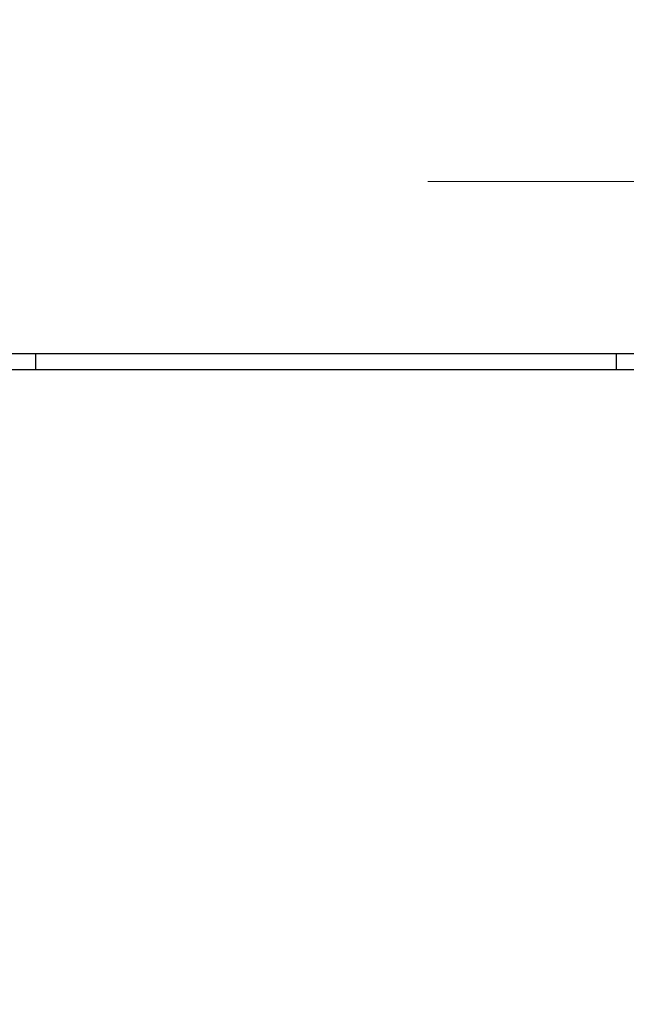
# Model space of a CAD drawing. Header units: metres. Extents: x -13 to 93, y -119 to 25.
# Tile 617 of 656: x -11.613 to -11.42, y -7.472 to -7.158. Entities that reach past the tile are written whole.
import ezdxf
from ezdxf.enums import TextEntityAlignment as Align

# ---------------------------------------------------------------- set-up
doc = ezdxf.new("R2010")
doc.units = ezdxf.units.M
doc.header["$LTSCALE"] = 0.00508
doc.linetypes.add('STYLE_17', pattern=[1.04164, 0.625, -0.20828, 0.06943, -0.13893])
for name, color, linetype, lineweight in [('Bemaßung-Achsen', 7, 'Continuous', 18), ('Keine', 7, 'Continuous', 18), ('Plan-Kopf', 7, 'Continuous', 25), ('Plan-Planrahmen', 7, 'Continuous', 18)]:
    doc.layers.add(name, color=color, linetype=linetype, lineweight=lineweight)
doc.styles.add('Arial', font='ARIAL.TTF')
doc.styles.add('Arial (bold)', font='ARIALBD.TTF')

# ---------------------------------------------------------------- blocks, each defined once
blk = doc.blocks.new('*U1370')
at = {"layer": 'Plan-Planrahmen', "lineweight": 25}
for p, q in [((0.89, 0.1005), (-0.299, 0.1005)), ((0.15, 0.0955), (0.15, 0.1005)), ((-0.274, 0.0955), (0.885, 0.0955))]:
    blk.add_line(p, q, dxfattribs=at)
blk = doc.blocks.new('planlayout_50_4')
at = {"color": 3, "linetype": 'Continuous', "lineweight": 5}
blk.add_wipeout([(-0.33845, 0.13977), (-0.33845, -0.79023), (0.93655, -0.79023), (0.93655, 0.13977)], dxfattribs=at).dxf.layer = 'Plan-Planrahmen'
at = {"layer": 'Plan-Planrahmen', "color": 7}
blk.add_blockref('*U1370', (0, 0), dxfattribs=at)
blk = doc.blocks.new('*U1372')
at = {"layer": 'Plan-Planrahmen', "lineweight": 25}
for p, q in [((0.819, 0.1005), (-0.37, 0.1005)), ((0.634, 0.0955), (0.634, 0.1005)), ((-0.345, 0.0955), (0.814, 0.0955))]:
    blk.add_line(p, q, dxfattribs=at)
blk = doc.blocks.new('planlayout_50_3')
at = {"color": 3, "linetype": 'Continuous', "lineweight": 5}
blk.add_wipeout([(-0.40945, 0.13977), (-0.40945, -0.79023), (0.86555, -0.79023), (0.86555, 0.13977)], dxfattribs=at).dxf.layer = 'Plan-Planrahmen'
at = {"layer": 'Plan-Planrahmen', "color": 7}
blk.add_blockref('*U1372', (0, 0), dxfattribs=at)
blk = doc.blocks.new('*U1356')
for points in [[(-0.11511, 0.20925), (-0.11511, 0.21158), (-0.11998, 0.21158), (-0.11998, 0.20925)], [(-0.09801, 0.20925), (-0.09801, 0.21158), (-0.10288, 0.21158), (-0.10288, 0.20925)], [(-0.14181, 0.19665), (-0.13948, 0.19665), (-0.13948, 0.20152), (-0.14181, 0.20152)], [(-0.0651, 0.19633), (-0.06277, 0.19633), (-0.06277, 0.2012), (-0.0651, 0.2012)], [(-0.14181, 0.18549), (-0.13948, 0.18549), (-0.13948, 0.19036), (-0.14181, 0.19036)], [(-0.0651, 0.18517), (-0.06277, 0.18517), (-0.06277, 0.19003), (-0.0651, 0.19003)], [(-0.14183, 0.1764), (-0.1395, 0.1764), (-0.1395, 0.18127), (-0.14183, 0.18127)], [(-0.06508, 0.17653), (-0.06276, 0.17653), (-0.06276, 0.1814), (-0.06508, 0.1814)], [(-0.1417, 0.15556), (-0.13958, 0.15556), (-0.13958, 0.16043), (-0.1417, 0.16043)], [(-0.06508, 0.15543), (-0.06297, 0.15543), (-0.06297, 0.1603), (-0.06508, 0.1603)], [(-0.1417, 0.13806), (-0.13937, 0.13806), (-0.13937, 0.14293), (-0.1417, 0.14293)], [(-0.06508, 0.13793), (-0.06276, 0.13793), (-0.06276, 0.1428), (-0.06508, 0.1428)], [(-0.11517, 0.12781), (-0.11517, 0.13014), (-0.12004, 0.13014), (-0.12004, 0.12781)], [(-0.09178, 0.12781), (-0.09178, 0.13014), (-0.09665, 0.13014), (-0.09665, 0.12781)]]:
    blk.add_wipeout(points).dxf.layer = 'Plan-Kopf'
at = {"layer": 'Plan-Kopf', "char_height": 0.00303, "attachment_point": 1, "rotation": 90, "line_spacing_factor": 0.967741, "style": 'Arial'}
for s, insert in [('{\\C7;\\l2}', (-0.11916, 0.20925)), ('{\\C7;\\l3}', (-0.10205, 0.20925)), ('{\\C7;\\l2}', (-0.11922, 0.12781)), ('{\\C7;\\l3}', (-0.09583, 0.12781))]:
    blk.add_mtext(s, dxfattribs=dict(at, insert=insert))
at = {"layer": 'Plan-Kopf', "char_height": 0.00303, "attachment_point": 1, "line_spacing_factor": 0.967741, "style": 'Arial'}
for s, insert in [('{\\C7;\\la}', (-0.14181, 0.2007)), ('{\\C7;\\la}', (-0.0651, 0.20038)), ('{\\C7;\\le}', (-0.14181, 0.18954)), ('{\\C7;\\le}', (-0.0651, 0.18921)), ('{\\C7;\\lb}', (-0.14183, 0.18045)), ('{\\C7;\\lb}', (-0.06508, 0.18058)), ('{\\C7;\\lc}', (-0.1417, 0.15961)), ('{\\C7;\\lc}', (-0.06508, 0.15948)), ('{\\C7;\\ld}', (-0.1417, 0.14211)), ('{\\C7;\\ld}', (-0.06508, 0.14198))]:
    blk.add_mtext(s, dxfattribs=dict(at, insert=insert))
blk.add_wipeout([(-0.0651, 0.14977), (-0.06277, 0.14977), (-0.06277, 0.15463), (-0.0651, 0.15463)]).dxf.layer = 'Plan-Kopf'
at = {"layer": 'Plan-Kopf', "insert": (-0.0651, 0.15381), "char_height": 0.00303, "attachment_point": 1, "line_spacing_factor": 0.967741, "style": 'Arial'}
blk.add_mtext('{\\C7;\\lg}', dxfattribs=at)
for points in [[(-0.11079, 0.20925), (-0.11079, 0.21158), (-0.11565, 0.21158), (-0.11565, 0.20925)], [(-0.14181, 0.15009), (-0.13948, 0.15009), (-0.13948, 0.15496), (-0.14181, 0.15496)], [(-0.11118, 0.12781), (-0.11118, 0.13014), (-0.11605, 0.13014), (-0.11605, 0.12781)]]:
    blk.add_wipeout(points).dxf.layer = 'Plan-Kopf'
at = {"layer": 'Plan-Kopf', "char_height": 0.00303, "attachment_point": 1, "rotation": 90, "line_spacing_factor": 0.967741, "style": 'Arial'}
for insert in [(-0.11483, 0.20925), (-0.11523, 0.12781)]:
    blk.add_mtext('{\\C7;\\l1}', dxfattribs=dict(at, insert=insert))
at = {"layer": 'Plan-Kopf', "insert": (-0.14181, 0.15414), "char_height": 0.00303, "attachment_point": 1, "line_spacing_factor": 0.967741, "style": 'Arial'}
blk.add_mtext('{\\C7;\\lg}', dxfattribs=at)
for points in [[(-0.10619, 0.20925), (-0.10619, 0.21158), (-0.11106, 0.21158), (-0.11106, 0.20925)], [(-0.10659, 0.12781), (-0.10659, 0.13014), (-0.11145, 0.13014), (-0.11145, 0.12781)]]:
    blk.add_wipeout(points).dxf.layer = 'Plan-Kopf'
at = {"layer": 'Plan-Kopf', "char_height": 0.00303, "attachment_point": 1, "rotation": 90, "line_spacing_factor": 0.967741, "style": 'Arial'}
for insert in [(-0.11024, 0.20925), (-0.11063, 0.12781)]:
    blk.add_mtext('{\\C7;\\l4}', dxfattribs=dict(at, insert=insert))
blk = doc.blocks.new('*U1358')
at = {"layer": 'Plan-Kopf', "char_height": 0.006061, "attachment_point": 5, "line_spacing_factor": 0.967741, "style": 'Arial'}
for s, insert in [('{\\C7;\\lA}', (-0.12142, 0.19549)), ('{\\C7;\\lB}', (-0.10404, 0.19541)), ('{\\C7;\\lC}', (-0.12187, 0.17849)), ('{\\C7;\\lD}', (-0.10404, 0.17859)), ('{\\C7;\\lE}', (-0.12187, 0.16143)), ('{\\C7;\\lF}', (-0.10416, 0.16143)), ('{\\C7;\\lV}', (-0.08586, 0.16126)), ('{\\C7;\\lG}', (-0.12187, 0.14413)), ('{\\C7;\\lH}', (-0.10345, 0.14413)), ('{\\C7;\\lW}', (-0.0857, 0.14396))]:
    blk.add_mtext(s, dxfattribs=dict(at, insert=insert))
blk = doc.blocks.new('*U1359')
at = {"layer": 'Plan-Kopf', "linetype": 'Continuous', "lineweight": 0}
for points in [[(-0.12992, 0.20352), (-0.12115, 0.20352), (-0.12115, 0.18773), (-0.12992, 0.18773)], [(-0.11272, 0.20352), (-0.10395, 0.20352), (-0.10395, 0.18773), (-0.11272, 0.18773)], [(-0.12992, 0.18589), (-0.12115, 0.18589), (-0.12115, 0.1701), (-0.12992, 0.1701)], [(-0.11272, 0.18589), (-0.10395, 0.18589), (-0.10395, 0.1701), (-0.11272, 0.1701)], [(-0.12992, 0.16826), (-0.12115, 0.16826), (-0.12115, 0.15247), (-0.12992, 0.15247)], [(-0.11272, 0.16826), (-0.10395, 0.16826), (-0.10395, 0.15247), (-0.11272, 0.15247)], [(-0.12992, 0.15063), (-0.12115, 0.15063), (-0.12115, 0.13483), (-0.12992, 0.13483)], [(-0.11272, 0.15063), (-0.10395, 0.15063), (-0.10395, 0.13483), (-0.11272, 0.13483)]]:
    blk.add_hatch(color=254, dxfattribs=at).paths.add_polyline_path(points)
at = {"layer": 'Plan-Kopf', "color": 7, "linetype": 'Continuous', "lineweight": 35}
for p, q in [((-0.12992, 0.18599), (-0.11288, 0.20353)), ((-0.12992, 0.20352), (-0.11272, 0.18589)), ((-0.11288, 0.20353), (-0.09475, 0.18589)), ((-0.11272, 0.18589), (-0.09475, 0.20353)), ((-0.12992, 0.18599), (-0.11272, 0.1701)), ((-0.12992, 0.17004), (-0.11272, 0.18589)), ((-0.09475, 0.1701), (-0.11272, 0.18589)), ((-0.09475, 0.18589), (-0.11272, 0.1701)), ((-0.12992, 0.17004), (-0.11272, 0.1506)), ((-0.09475, 0.15063), (-0.11272, 0.1701)), ((-0.11272, 0.15063), (-0.09475, 0.1701)), ((-0.07411, 0.1506), (-0.09475, 0.1701)), ((-0.09475, 0.15063), (-0.07411, 0.17004)), ((-0.12992, 0.13484), (-0.11272, 0.1506)), ((-0.12992, 0.1506), (-0.11272, 0.13484)), ((-0.09434, 0.13484), (-0.11272, 0.1506)), ((-0.09475, 0.1506), (-0.11272, 0.13484)), ((-0.09475, 0.1506), (-0.07411, 0.13484)), ((-0.07411, 0.1506), (-0.09434, 0.13484))]:
    blk.add_line(p, q, dxfattribs=at)
at = {"layer": 'Plan-Kopf', "color": 7, "lineweight": 35}
blk.add_line((-0.12992, 0.15063), (-0.11272, 0.1701), dxfattribs=at)
at = {"layer": 'Plan-Kopf', "color": 7, "linetype": 'Continuous', "lineweight": 35}
for points in [[(-0.12992, 0.20353), (-0.11272, 0.20353), (-0.11272, 0.18589), (-0.12992, 0.18589)], [(-0.11272, 0.20353), (-0.09475, 0.20353), (-0.09475, 0.18589), (-0.11272, 0.18589)], [(-0.12992, 0.18589), (-0.11272, 0.18589), (-0.11272, 0.1701), (-0.12992, 0.1701)], [(-0.11272, 0.18589), (-0.09475, 0.18589), (-0.09475, 0.1701), (-0.11272, 0.1701)], [(-0.11272, 0.1701), (-0.09475, 0.1701), (-0.09475, 0.15063), (-0.11272, 0.15063)], [(-0.09475, 0.1701), (-0.07411, 0.1701), (-0.07411, 0.1506), (-0.09475, 0.1506)], [(-0.12992, 0.1506), (-0.11272, 0.1506), (-0.11272, 0.13484), (-0.12992, 0.13484)], [(-0.11272, 0.1506), (-0.09475, 0.1506), (-0.09475, 0.13484), (-0.11272, 0.13484)], [(-0.09475, 0.1506), (-0.07411, 0.1506), (-0.07411, 0.13484), (-0.09475, 0.13484)]]:
    blk.add_lwpolyline(points, close=True, dxfattribs=at)
at = {"layer": 'Plan-Kopf', "color": 7, "linetype": 'Continuous', "lineweight": 18}
for points in [[(-0.12992, 0.20352), (-0.12115, 0.20352), (-0.12115, 0.18773), (-0.12992, 0.18773)], [(-0.11272, 0.20352), (-0.10395, 0.20352), (-0.10395, 0.18773), (-0.11272, 0.18773)], [(-0.12992, 0.18773), (-0.10395, 0.18773), (-0.10395, 0.18589), (-0.12992, 0.18589)], [(-0.12992, 0.18589), (-0.12115, 0.18589), (-0.12115, 0.1701), (-0.12992, 0.1701)], [(-0.11272, 0.18589), (-0.10395, 0.18589), (-0.10395, 0.1701), (-0.11272, 0.1701)], [(-0.12992, 0.1701), (-0.10395, 0.1701), (-0.10395, 0.16826), (-0.12992, 0.16826)], [(-0.12992, 0.16826), (-0.12115, 0.16826), (-0.12115, 0.15247), (-0.12992, 0.15247)], [(-0.11272, 0.16826), (-0.10395, 0.16826), (-0.10395, 0.15247), (-0.11272, 0.15247)], [(-0.12992, 0.15243), (-0.10395, 0.15243), (-0.10395, 0.15059), (-0.12992, 0.15059)], [(-0.12992, 0.15063), (-0.12115, 0.15063), (-0.12115, 0.13483), (-0.12992, 0.13483)], [(-0.11272, 0.15063), (-0.10395, 0.15063), (-0.10395, 0.13483), (-0.11272, 0.13483)]]:
    blk.add_lwpolyline(points, close=True, dxfattribs=at)
at = {"layer": 'Plan-Kopf', "color": 7, "linetype": 'Continuous'}
blk.add_lwpolyline([(-0.12115, 0.16826), (-0.11272, 0.16826), (-0.11272, 0.15247), (-0.12115, 0.15247)], close=True, dxfattribs=at)
at = {"layer": 'Plan-Kopf', "color": 7}
blk.add_blockref('*U1358', (0, 0), dxfattribs=at)
blk = doc.blocks.new('*U1360')
at = {"layer": 'Plan-Kopf', "linetype": 'STYLE_17', "lineweight": 18}
for p, q in [((-0.11528, 0.20839), (-0.11738, 0.20839)), ((-0.11528, 0.20255), (-0.11528, 0.20839)), ((-0.11528, 0.20839), (-0.11318, 0.20839)), ((-0.10999, 0.20255), (-0.10999, 0.20839)), ((-0.10999, 0.20839), (-0.10789, 0.20839)), ((-0.09895, 0.20839), (-0.10105, 0.20839)), ((-0.09895, 0.20255), (-0.09895, 0.20839)), ((-0.13865, 0.19723), (-0.13865, 0.19933)), ((-0.06634, 0.19723), (-0.06634, 0.19933)), ((-0.13865, 0.19723), (-0.13285, 0.19723)), ((-0.07215, 0.19723), (-0.06634, 0.19723)), ((-0.13865, 0.18672), (-0.13865, 0.18882)), ((-0.06634, 0.18672), (-0.06634, 0.18882)), ((-0.13865, 0.18672), (-0.13285, 0.18672)), ((-0.07215, 0.18672), (-0.06634, 0.18672)), ((-0.13865, 0.17714), (-0.13865, 0.17924)), ((-0.06634, 0.17714), (-0.06634, 0.17924)), ((-0.13865, 0.17714), (-0.13285, 0.17714)), ((-0.07215, 0.17714), (-0.06634, 0.17714)), ((-0.09895, 0.1692), (-0.09895, 0.17504)), ((-0.09895, 0.1692), (-0.09315, 0.1692)), ((-0.09315, 0.16336), (-0.09315, 0.1692)), ((-0.13865, 0.15617), (-0.13865, 0.15827)), ((-0.06634, 0.15617), (-0.06634, 0.15827)), ((-0.13865, 0.15617), (-0.13285, 0.15617)), ((-0.07219, 0.15617), (-0.06639, 0.15617)), ((-0.13865, 0.15147), (-0.13865, 0.15357)), ((-0.13865, 0.15147), (-0.13285, 0.15147)), ((-0.07215, 0.15147), (-0.06634, 0.15147)), ((-0.06634, 0.15147), (-0.06634, 0.15357)), ((-0.13865, 0.13907), (-0.13865, 0.14117)), ((-0.13865, 0.13907), (-0.13285, 0.13907)), ((-0.07219, 0.13907), (-0.06639, 0.13907)), ((-0.06634, 0.13907), (-0.06634, 0.14117)), ((-0.11528, 0.13058), (-0.11528, 0.13706)), ((-0.10999, 0.13058), (-0.10999, 0.13706)), ((-0.09315, 0.13058), (-0.09315, 0.13706)), ((-0.11528, 0.13058), (-0.11738, 0.13058)), ((-0.11528, 0.13058), (-0.11318, 0.13058)), ((-0.10999, 0.13058), (-0.10789, 0.13058)), ((-0.09335, 0.13045), (-0.09545, 0.13045))]:
    blk.add_line(p, q, dxfattribs=at)
blk = doc.blocks.new('S_Plankopf_1_1')
at = {"layer": 'Bemaßung-Achsen', "color": 1}
blk.add_line((-0.24015, 0.891), (0.06785, 0.891), dxfattribs=at)
at = {"layer": 'Plan-Kopf'}
for p, q in [((-0.175, 0.58982), (-0.175, 0.31282)), ((-0.175, 0.58982), (0, 0.58982)), ((-0.07404, 0.57205), (-0.08904, 0.57205))]:
    blk.add_line(p, q, dxfattribs=at)
at = {"layer": 'Plan-Kopf', "color": 7, "linetype": 'Continuous', "lineweight": 25}
for points in [[(-0.16078, 0.57705), (-0.14578, 0.57705), (-0.14578, 0.57205), (-0.16078, 0.57205)], [(-0.16078, 0.57205), (-0.14578, 0.57205), (-0.14578, 0.56705), (-0.16078, 0.56705)]]:
    blk.add_lwpolyline(points, close=True, dxfattribs=at)
at = {"layer": 'Keine', "color": 0, "flags": 1}
for tag, p in [('FL-Nr', (-0.24015, -0.00909)), ('KAT.Bl', (-0.24015, -0.01818)), ('Gehoert_zu_Plan', (-0.24015, -0.02727))]:
    blk.add_attdef(tag, p, '', height=0.00505, dxfattribs=at)
at = {"layer": 'Plan-Kopf', "color": 7, "attachment_point": 1, "line_spacing_factor": 0.967741, "style": 'Arial'}
for s, insert, char_height in [('Plannr.', (-0.15869, 0.57557), 0.002273), ('auf Plan Nr. 3', (-0.13953, 0.57331), 0.0022729), ('3', (-0.15856, 0.57058), 0.00227)]:
    blk.add_mtext(s, dxfattribs=dict(at, insert=insert, char_height=char_height))
for points in [[(-0.16064, 0.58246), (-0.13879, 0.58246), (-0.13879, 0.58733), (-0.16064, 0.58733)], [(-0.175, 0.292), (0, 0.292), (0, 0), (-0.175, 0)]]:
    blk.add_wipeout(points).dxf.layer = 'Plan-Kopf'
at = {"layer": 'Plan-Kopf'}
for p, q in [((-0.1745, 0.2725), (-0.1745, 0.29162)), ((-0.175, 0.272), (0, 0.272)), ((-0.14415, 0.25097), (0, 0.25097)), ((-0.14415, 0.22591), (0, 0.22591)), ((-0.14415, 0.2069), (-0.14415, 0.13193)), ((-0.14415, 0.10081), (0, 0.10081)), ((-0.14415, 0.07904), (0, 0.07904)), ((-0.14415, 0.05726), (0, 0.05726)), ((0, 0.01087), (-0.14415, 0.01087)), ((-0.14415, 0.00543), (0, 0.00543)), ((-0.175, 0), (0, 0))]:
    blk.add_line(p, q, dxfattribs=at)
blk.add_lwpolyline([(-0.175, 0.292), (0, 0.292), (0, 0), (-0.175, 0)], close=True, dxfattribs=at)
at = {"layer": 'Plan-Kopf', "insert": (-0.16064, 0.58651), "char_height": 0.0030305, "attachment_point": 1, "line_spacing_factor": 0.967741, "style": 'Arial (bold)'}
blk.add_mtext('{\\C7;\\lLEGENDE:}', dxfattribs=at)
at = {"layer": 'Plan-Kopf', "style": 'Arial'}
for tag, height, p in [('Plannummer', 0.00505, (-0.1441, 0.28202)), ('Planinhalt', 0.00505, (-0.14416, 0.24355)), ('Planungsphase', 0.00354, (-0.14408, 0.21887))]:
    blk.add_attdef(tag, text='', height=height, dxfattribs=at).set_placement(p, align=Align.TOP_LEFT)
for tag, p in [('Datum', (-0.14329, 0.00211)), ('Gezeichnet', (-0.13028, 0.00215)), ('Maßstab', (-0.11216, 0.00218)), ('Format', (-0.09928, 0.00214)), ('Index_Stand', (-0.08627, 0.00212)), ('Index', (-0.06815, 0.00215)), ('Blatt___Blatt', (-0.05613, 0.00214)), ('Aks', (-0.01113, 0.00215))]:
    blk.add_attdef(tag, text='', height=0.00152, dxfattribs=at).set_placement(p, align=Align.MIDDLE_LEFT)
at = {"layer": 'Plan-Kopf', "color": 7}
blk.add_blockref('*U1356', (0, 0), dxfattribs=at)
for points in [[(-0.1441, 0.28668), (-0.11902, 0.28668), (-0.11902, 0.29074), (-0.1441, 0.29074)], [(-0.14416, 0.26699), (-0.11714, 0.26699), (-0.11714, 0.27104), (-0.14416, 0.27104)], [(-0.14416, 0.24604), (-0.12243, 0.24604), (-0.12243, 0.2501), (-0.14416, 0.2501)], [(-0.14408, 0.22095), (-0.11272, 0.22095), (-0.11272, 0.22501), (-0.14408, 0.22501)], [(-0.14416, 0.11721), (-0.12695, 0.11721), (-0.12695, 0.12127), (-0.14416, 0.12127)], [(-0.14416, 0.10802), (-0.10254, 0.10802), (-0.10254, 0.11167), (-0.14416, 0.11167)], [(-0.14412, 0.09538), (-0.09102, 0.09538), (-0.09102, 0.09944), (-0.14412, 0.09944)], [(-0.14412, 0.08254), (-0.10249, 0.08254), (-0.10249, 0.08984), (-0.14412, 0.08984)], [(-0.14416, 0.07361), (-0.11498, 0.07361), (-0.11498, 0.07767), (-0.14416, 0.07767)], [(-0.14416, 0.06076), (-0.10253, 0.06076), (-0.10253, 0.06807), (-0.14416, 0.06807)], [(-0.14412, 0.05177), (-0.10905, 0.05177), (-0.10905, 0.05583), (-0.14412, 0.05583)], [(-0.14412, 0.03892), (-0.11253, 0.03892), (-0.11253, 0.04623), (-0.14412, 0.04623)], [(-0.14234, 0.03), (-0.11531, 0.03), (-0.11531, 0.03406), (-0.14234, 0.03406)], [(-0.14267, 0.01684), (-0.1065, 0.01684), (-0.1065, 0.01927), (-0.14267, 0.01927)], [(-0.14299, 0.00747), (-0.13423, 0.00747), (-0.13423, 0.01031), (-0.14299, 0.01031)], [(-0.13073, 0.00751), (-0.11482, 0.00751), (-0.11482, 0.01035), (-0.13073, 0.01035)], [(-0.11268, 0.00751), (-0.1009, 0.00751), (-0.1009, 0.01035), (-0.11268, 0.01035)], [(-0.09906, 0.00744), (-0.08863, 0.00744), (-0.08863, 0.01028), (-0.09906, 0.01028)], [(-0.08675, 0.0075), (-0.07021, 0.0075), (-0.07021, 0.01034), (-0.08675, 0.01034)]]:
    blk.add_wipeout(points).dxf.layer = 'Plan-Kopf'
at = {"layer": 'Plan-Kopf'}
for p, q in [((-0.0005, 0.29162), (-0.1745, 0.29162)), ((-0.1745, 0.2725), (-0.0005, 0.2725)), ((-0.14415, 0.2069), (-0.0131, 0.2069)), ((-0.0131, 0.13193), (-0.14415, 0.13193)), ((-0.14415, 0), (-0.14415, 0.03551)), ((0, 0.03551), (-0.14415, 0.03551)), ((-0.14363, 0.01139), (-0.14363, 0.03499)), ((-0.00052, 0.03499), (-0.14363, 0.03499)), ((-0.14363, 0.01139), (-0.00052, 0.01139)), ((-0.13115, 0.01087), (-0.13115, 0)), ((-0.11315, 0.01087), (-0.11315, 0)), ((-0.10015, 0.01087), (-0.10015, 0)), ((-0.08715, 0.01087), (-0.08715, 0)), ((-0.069, 0.01087), (-0.069, 0))]:
    blk.add_line(p, q, dxfattribs=at)
at = {"layer": 'Plan-Kopf', "color": 7}
for name in ['*U1360', '*U1359']:
    blk.add_blockref(name, (0, 0), dxfattribs=at)
at = {"layer": 'Plan-Kopf', "line_spacing_factor": 0.967741, "style": 'Arial'}
for s, insert, char_height, attachment_point in [('{\\C7;\\lPLANNUMMER}', (-0.1441, 0.28871), 0.0025254, 4), ('{\\C7;\\lBAUVORHABEN}', (-0.14416, 0.26902), 0.0025254, 4), ('{\\C7;\\lPLANINHALT}', (-0.14416, 0.24807), 0.0025254, 4), ('{\\C7;\\lPLANUNGSPHASE}', (-0.14408, 0.22298), 0.0025254, 4), ('{\\C7;\\lBAUHERR}', (-0.14416, 0.11924), 0.0025254, 4), ('{\\C7;\\lStadtwerke Muenchen GmbH}', (-0.14416, 0.11105), 0.0022729, 1), ('{\\C7;\\lGRUNDSTÜCKSEIGENTUEMER}', (-0.14412, 0.09741), 0.0025254, 4), ('{\\C7;\\lStadtwerke Muenchen GmbH\\PBereich Immobilien}', (-0.14412, 0.08922), 0.0022729, 1), ('{\\C7;\\lAUFTRAGGEBER}', (-0.14416, 0.07564), 0.0025254, 4), ('{\\C7;\\lStadtwerke Muenchen GmbH\\PBereich Immobilien}', (-0.14416, 0.06745), 0.0022729, 1), ('{\\C7;\\lVERTRETEN DURCH}', (-0.14412, 0.0538), 0.0025254, 4), ('{\\C7;\\lSWM Services GmbH\\PProjektierung - Bauten}', (-0.14412, 0.04561), 0.0022729, 1), ('{\\C7;\\lPLANFERTIGER}', (-0.14234, 0.03203), 0.0025254, 4), ('{\\C7;\\lGessert + Randecker Architekten BDA}', (-0.14267, 0.01886), 0.0015152, 1), ('{\\C7;\\lDATUM}', (-0.14299, 0.00889), 0.0017678, 4), ('{\\C7;\\lGEZEICHNET}', (-0.13073, 0.00893), 0.0017678, 4), ('{\\C7;\\lMASSTAB}', (-0.11268, 0.00893), 0.0017678, 4), ('{\\C7;\\lFORMAT}', (-0.09906, 0.00886), 0.0017678, 4), ('{\\C7;\\lINDEX}{\\C7;\\l }{\\C7;\\lSTAND}', (-0.08675, 0.00892), 0.0017678, 4)]:
    blk.add_mtext(s, dxfattribs=dict(at, insert=insert, char_height=char_height, attachment_point=attachment_point))
blk.add_wipeout([(-0.14416, 0.25433), (-0.03581, 0.25433), (-0.03581, 0.26569), (-0.14416, 0.26569)]).dxf.layer = 'Plan-Kopf'
at = {"layer": 'Plan-Kopf', "insert": (-0.14416, 0.26473), "char_height": 0.0035356, "attachment_point": 1, "line_spacing_factor": 0.967741, "style": 'Arial'}
blk.add_mtext('{\\C7;\\lMUENCHNER TECHNOLOGIEZENTRUM (MTZ)\\P80992 MUENCHEN}', dxfattribs=at)
blk.add_wipeout([(-0.14267, 0.01929), (-0.13096, 0.01929), (-0.13096, 0.0274), (-0.14267, 0.0274)]).dxf.layer = 'Plan-Kopf'
at = {"layer": 'Plan-Kopf', "insert": (-0.14267, 0.02603), "char_height": 0.0050508, "attachment_point": 1, "line_spacing_factor": 0.967741, "style": 'Arial'}
blk.add_mtext('{\\C7;\\lh4a}', dxfattribs=at)
blk = doc.blocks.new('*U1374')
at = {"layer": 'Plan-Planrahmen', "lineweight": 25}
for p, q in [((0.885, -0.6705), (-0.274, -0.6705)), ((0.15, -0.6705), (0.15, -0.6755)), ((0.89, -0.6755), (-0.299, -0.6755))]:
    blk.add_line(p, q, dxfattribs=at)
blk = doc.blocks.new('planlayout_50_2')
at = {"color": 3, "linetype": 'Continuous', "lineweight": 5}
blk.add_wipeout([(-0.33845, 0.20477), (-0.33845, -0.72523), (0.93655, -0.72523), (0.93655, 0.20477)], dxfattribs=at).dxf.layer = 'Plan-Planrahmen'
at = {"layer": 'Plan-Planrahmen', "color": 7}
blk.add_blockref('*U1374', (0, 0), dxfattribs=at)
blk = doc.blocks.new('*U1376')
at = {"layer": 'Plan-Planrahmen', "lineweight": 25}
for p, q in [((0.819, 0.1655), (-0.37, 0.1655)), ((0.449, 0.1605), (0.449, 0.1655)), ((0.634, 0.1605), (0.634, 0.1655)), ((-0.345, 0.1605), (0.814, 0.1605)), ((0.814, -0.6705), (-0.345, -0.6705)), ((0.634, -0.6705), (0.634, -0.6755)), ((0.819, -0.6755), (-0.37, -0.6755))]:
    blk.add_line(p, q, dxfattribs=at)
blk = doc.blocks.new('planlayout_50_1')
at = {"color": 3, "linetype": 'Continuous', "lineweight": 5}
blk.add_wipeout([(-0.40945, 0.20477), (-0.40945, -0.72523), (0.86555, -0.72523), (0.86555, 0.20477)], dxfattribs=at).dxf.layer = 'Plan-Planrahmen'
at = {"layer": 'Plan-Planrahmen', "color": 7}
blk.add_blockref('*U1376', (0, 0), dxfattribs=at)

msp = doc.modelspace()

# ---------------------------------------------------------------- block references
at = {"layer": 'Plan-Planrahmen', "color": 7}
msp.add_blockref('planlayout_50_4', (-11.60436427, -7.30273174), dxfattribs=at)

# ---------------------------------------------------------------- next in the draw order: block references
msp.add_blockref('planlayout_50_3', (-12.16536427, -7.30273174), dxfattribs=at)

# ---------------------------------------------------------------- next in the draw order: block references
at = {"layer": 'Plan-Kopf', "color": 7}
msp.add_blockref('S_Plankopf_1_1', (-11.35136427, -8.03823174), dxfattribs=at)

# ---------------------------------------------------------------- next in the draw order: block references
at = {"layer": 'Plan-Planrahmen', "color": 7}
msp.add_blockref('planlayout_50_2', (-11.60436427, -6.79273174), dxfattribs=at)

# ---------------------------------------------------------------- next in the draw order: block references
msp.add_blockref('planlayout_50_1', (-12.16536427, -6.79273174), dxfattribs=at)

# ---------------------------------------------------------------- next in the draw order: block references
at = {"layer": 'Plan-Kopf', "color": 7}
ref = msp.add_blockref('S_Plankopf_1_1', (-11.35136427, -7.46323174), dxfattribs=at)
ref.add_attrib('Plannummer', 'A_MTZ_A_O010_0_01_5_A4', dxfattribs={"height": 0.0050508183, "style": 'Arial'}).set_placement((-11.49546427, -7.18120897), align=Align.TOP_LEFT)
ref.add_attrib('Planungsphase', 'AUSFÜHRUNGSPLANUNG (LPH 5)', dxfattribs={"height": 0.0035355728, "style": 'Arial'}).set_placement((-11.49544125, -7.24436427), align=Align.TOP_LEFT)
ref.add_attrib('Planinhalt', 'OBERGESCHOSS 1', dxfattribs={"height": 0.0050508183, "style": 'Arial'}).set_placement((-11.49552699, -7.219684), align=Align.TOP_LEFT)
ref.add_attrib('Maßstab', 'M 1: 50', dxfattribs={"height": 0.001515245, "style": 'Arial'}).set_placement((-11.46352446, -7.4610504), align=Align.MIDDLE_LEFT)
ref.add_attrib('Gezeichnet', 'mh/db', dxfattribs={"height": 0.001515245, "style": 'Arial'}).set_placement((-11.48164498, -7.46108013), align=Align.MIDDLE_LEFT)
ref.add_attrib('Index_Stand', '05.04.06', dxfattribs={"height": 0.001515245, "style": 'Arial'}).set_placement((-11.43763138, -7.4611118), align=Align.MIDDLE_LEFT)
ref.add_attrib('Datum', '19.09.05', dxfattribs={"height": 0.001515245, "style": 'Arial'}).set_placement((-11.49465007, -7.46111732), align=Align.MIDDLE_LEFT)
ref.add_attrib('Format', 'A0', dxfattribs={"height": 0.001515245, "style": 'Arial'}).set_placement((-11.45064781, -7.46109301), align=Align.MIDDLE_LEFT)

# ---------------------------------------------------------------- next in the draw order: linework, layer by layer
at = {"layer": 'Plan-Kopf', "color": 7, "lineweight": 100}
msp.add_lwpolyline([(-11.49409599, -7.25849578), (-11.46409599, -7.25849578), (-11.46409599, -7.28149578), (-11.49409599, -7.28149578)], close=True, dxfattribs=at)

# ---------------------------------------------------------------- next in the draw order: block references
at = {"layer": 'Plan-Planrahmen', "color": 7}
msp.add_blockref('planlayout_50_1', (-12.05704, -6.93111333), dxfattribs=at)

# ---------------------------------------------------------------- next in the draw order: block references
msp.add_blockref('planlayout_50_1', (-12.05704, -7.4305), dxfattribs=at)

# ---------------------------------------------------------------- next in the draw order: block references
at = {"layer": 'Plan-Kopf', "color": 7}
msp.add_blockref('S_Plankopf_1_1', (-11.24304, -8.101), dxfattribs=at)

doc.saveas('drawing.dxf')
